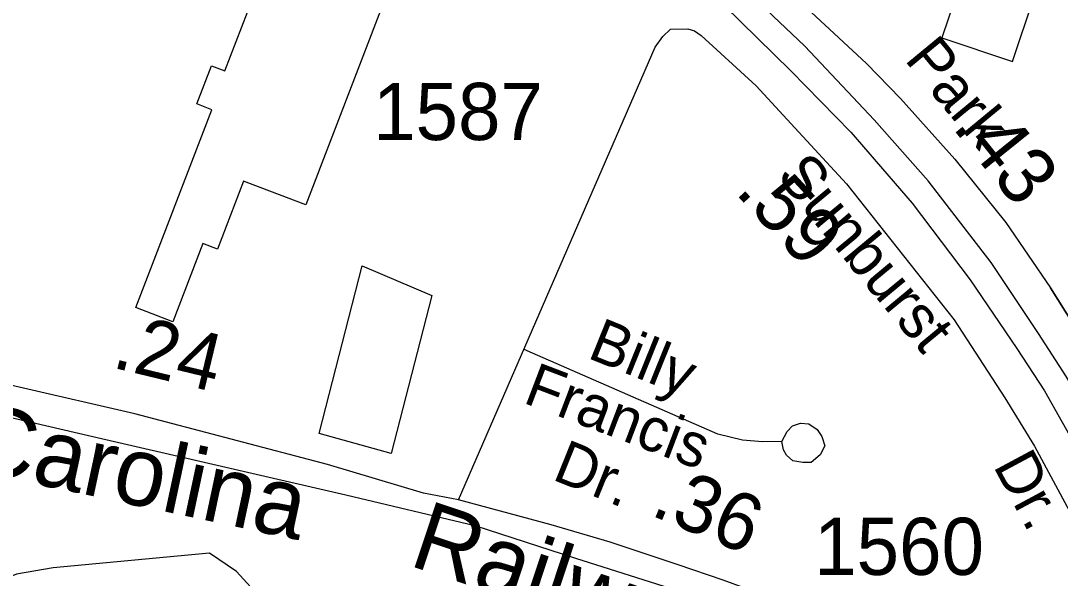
# Model space of a CAD drawing. Extents: x 2206922 to 2357709, y 510027 to 673830.
# Drawn here: x 2313711 to 2315986, y 595969 to 597188 of the extents above; entities that cross this region are included whole.
import ezdxf

# ---------------------------------------------------------------- set-up
doc = ezdxf.new("R2010")
doc.units = 0
for name, color, linetype in [('Exist Boundary Political City Limit New', 7, 'Continuous'), ('Exist Cultural Manufacturing Building Footprint', 7, 'Continuous'), ('Exist Hydrographic Misc Water Feature', 7, 'Continuous'), ('Exist Railroad Mainline', 7, 'Continuous'), ('Exist Railroad Mainline Label', 7, 'Continuous'), ('Exist Road Non-System Type 51', 7, 'Continuous'), ('Exist Road Non-System Type 51 Label', 7, 'Continuous'), ('Exist Road Primary US Divided Attributed', 7, 'Continuous'), ('Exist Road Primary US Mileage Tenths English Label', 7, 'Continuous'), ('Exist Road Primary US Service Attributed', 7, 'Continuous'), ('Exist Road Secondary Mileage Hundredths English Label', 7, 'Continuous'), ('Exist Road Secondary Type 51 Attributed', 7, 'Continuous'), ('Exist Road Secondary Type 51 Label', 7, 'Continuous'), ('Exist Road Secondary Type 51 Number Label', 7, 'Continuous'), ('Map Preparation Boundary City Limit Buffer Line', 7, 'Continuous')]:
    doc.layers.add(name, color=color, linetype=linetype)

msp = doc.modelspace()

# ---------------------------------------------------------------- linework, layer by layer
at = {"layer": 'Exist Boundary Political City Limit New'}
msp.add_lwpolyline([(2314364.2, 596285.2), (2314458.2, 596652), (2314611.2, 596586.9), (2314522, 596241.8), (2314364.2, 596285.2)], dxfattribs=at)
at = {"layer": 'Exist Cultural Manufacturing Building Footprint'}
for p, q in [((2314157.8, 597078.4), (2314330.7, 597528.7)), ((2314583.4, 597431.7), (2314335.1, 596785.1)), ((2315812.7, 597405.6), (2315727.7, 597150.3)), ((2315881.7, 597099), (2315966.8, 597354.3)), ((2315727.7, 597150.3), (2315881.7, 597099)), ((2314096.7, 597006), (2314128.8, 597089.5)), ((2314128.8, 597089.5), (2314157.8, 597078.4)), ((2314129.3, 596993.4), (2314096.7, 597006)), ((2313963.1, 596560.6), (2314129.3, 596993.4)), ((2314199, 596837.4), (2314141.8, 596688.4)), ((2314335.1, 596785.1), (2314199, 596837.4)), ((2314109.7, 596700.7), (2314044, 596529.6)), ((2314141.8, 596688.4), (2314109.7, 596700.7)), ((2314044, 596529.6), (2313963.1, 596560.6))]:
    msp.add_line(p, q, dxfattribs=at)
at = {"layer": 'Exist Hydrographic Misc Water Feature'}
msp.add_lwpolyline([(2314267.2, 595891.3), (2314183.2, 595983.1), (2314124.1, 596023.4), (2313781.9, 595991.5), (2313701.9, 595977.8), (2313593.2, 595932.1)], dxfattribs=at)
at = {"layer": 'Exist Railroad Mainline'}
msp.add_lwpolyline([(2313449.1, 596375.8), (2313460.5, 596373.2), (2313859.4, 596281.1), (2314422.6, 596151.3), (2314705.2, 596084.3), (2314925.7, 596012.8), (2315132.4, 595946.9), (2315238.8, 595910)], dxfattribs=at)
at = {"layer": 'Exist Road Non-System Type 51'}
msp.add_line((2314819.8, 596466.1), (2314813.7, 596468.7), dxfattribs=at)
for points in [[(2315376.9, 596267.5), (2315334.9, 596267), (2315290.8, 596270.4), (2315236.8, 596283.9), (2314819.8, 596466.1)], [(2315376.9, 596267.5), (2315388.6, 596289.6), (2315400.5, 596301.7), (2315418.3, 596307.8), (2315436.4, 596306.1), (2315454.5, 596294.3), (2315464.7, 596278.5), (2315470.9, 596258.5), (2315461.1, 596238.3), (2315441.4, 596222.1), (2315423.4, 596222), (2315401.2, 596225.7), (2315387.1, 596237.5), (2315381.1, 596249.5), (2315376.9, 596267.5)]]:
    msp.add_lwpolyline(points, dxfattribs=at)
at = {"layer": 'Exist Road Primary US Divided Attributed'}
for points in [[(2316237, 595957.7), (2316147.1, 596147.1), (2316086.3, 596263.9), (2315998.7, 596411.2), (2315939.1, 596503.6), (2315835.2, 596659), (2315697.3, 596837.9), (2315579.3, 596971.1), (2315427.4, 597132.5), (2315287.3, 597265.7), (2315193.8, 597342.9), (2315158.8, 597374.4), (2315131.9, 597395.5), (2315108.5, 597411.8), (2315082.8, 597432.9), (2315020.9, 597482), (2314867.9, 597590.7), (2314697.3, 597699.4), (2314447.3, 597832.6), (2314209, 597944.9), (2314147.1, 597972.9), (2313958.7, 598054.9)], [(2313942, 597994.6), (2314120.6, 597915.1), (2314177.2, 597889.9), (2314424.2, 597779.3), (2314673.9, 597639.8), (2314842.2, 597533.4), (2314983.5, 597434), (2315060.6, 597374.4), (2315093.3, 597347.5), (2315129.5, 597320.7), (2315251, 597221.3), (2315397.1, 597078.7), (2315527.9, 596944.3), (2315662.3, 596788.8), (2315789.6, 596621.6), (2315891.2, 596470.8), (2315952, 596378.5), (2316029.1, 596241.7), (2316096.9, 596105), (2316172.8, 595947.2), (2316248.7, 595776.5), (2316344.5, 595569.6), (2316368.7, 595503.1)]]:
    msp.add_lwpolyline(points, dxfattribs=at)
at = {"layer": 'Exist Road Primary US Service Attributed'}
msp.add_lwpolyline([(2315207.7, 597418.6), (2315309.7, 597328.9), (2315562.5, 597094.6), (2315636.8, 597017.8), (2315756, 596885.2), (2315867.5, 596746.5), (2315964.9, 596603.6), (2316208, 596217.3), (2315964.9, 596603.6), (2316208, 596217.3), (2316426.9, 595881.1), (2316496, 595756.6), (2316554.9, 595673.9), (2316655.5, 595505.1), (2316660.4, 595488.6), (2316659.6, 595468.8), (2316647.8, 595431.9), (2316628.3, 595389.7)], dxfattribs=at)
at = {"layer": 'Exist Road Secondary Type 51 Attributed'}
for points in [[(2314669.1, 596139.9), (2315100.2, 597130.1), (2315116.7, 597153.8), (2315133.2, 597169.3), (2315171.4, 597170.4), (2315185.9, 597166.2), (2315200.3, 597155.9), (2315321.1, 597045.4), (2315405.5, 596953.8)], [(2315405.5, 596953.8), (2315518.3, 596831.5), (2315754.7, 596534), (2315865.2, 596363.5), (2315930.3, 596257.6), (2316006.7, 596115.1), (2316054.1, 596021.1), (2316089.3, 595936.3), (2316199.2, 595582.5)], [(2314669.1, 596139.9), (2314592.9, 596154.8), (2314382.3, 596217.3), (2313961.1, 596328.4), (2313453.6, 596444.6)], [(2316199.2, 595582.5), (2316090.1, 595629.5), (2315942.8, 595689.9), (2315856.7, 595722.8), (2315671.4, 595801.5), (2315599.1, 595834.6), (2315478.6, 595879), (2315374.5, 595918.3), (2315248.9, 595964.1), (2315150, 595997.7), (2315001.5, 596047.2), (2314872.1, 596085.3), (2314669.1, 596139.9)]]:
    msp.add_lwpolyline(points, dxfattribs=at)
at = {"layer": 'Map Preparation Boundary City Limit Buffer Line'}
msp.add_lwpolyline([(2314364.2, 596285.2), (2314458.2, 596652), (2314611.2, 596586.9), (2314522, 596241.8), (2314364.2, 596285.2)], dxfattribs=at)

# ---------------------------------------------------------------- texts
at = {"layer": 'Exist Railroad Mainline Label'}
for s, rotation, p in [('Carolina', 347.952, (2313589.1, 596207.9)), ('Railway', 341.6497, (2314557.7, 595997.6))]:
    msp.add_text(s, height=150, rotation=rotation, dxfattribs=at).set_placement(p)
at = {"layer": 'Exist Road Non-System Type 51 Label'}
for s, rotation, p in [('Billy', 337.9866, (2314948.8, 596451.6)), ('Francis', 339.157, (2314807.9, 596353.4)), ('Dr.', 337.9866, (2314871.7, 596185.6))]:
    msp.add_text(s, height=95, rotation=rotation, dxfattribs=at).set_placement(p)
at = {"layer": 'Exist Road Primary US Mileage Tenths English Label'}
msp.add_text('.43', height=125, rotation=308.7952, dxfattribs=at).set_placement((2315747.9, 596955.7))
at = {"layer": 'Exist Road Secondary Mileage Hundredths English Label'}
for s, rotation, p in [('.59', 312.6795, (2315272.5, 596812.8)), ('.24', 346.413, (2313907.9, 596430.2)), ('.36', 337.5395, (2315086.3, 596107.9))]:
    msp.add_text(s, height=125, rotation=rotation, dxfattribs=at).set_placement(p)
at = {"layer": 'Exist Road Secondary Type 51 Label'}
for s, rotation, p in [('Park', 309.4908, (2315643.8, 597102.8)), ('Sunburst', 309.5892, (2315363.1, 596847.8)), ('Dr.', 298.1756, (2315838.7, 596214.7))]:
    msp.add_text(s, height=95, rotation=rotation, dxfattribs=at).set_placement(p)
at = {"layer": 'Exist Road Secondary Type 51 Number Label'}
for s, p in [('1587', (2314482.4, 596927)), ('1560', (2315447.8, 595975.9))]:
    msp.add_text(s, height=125, dxfattribs=at).set_placement(p)

doc.saveas('drawing.dxf')
